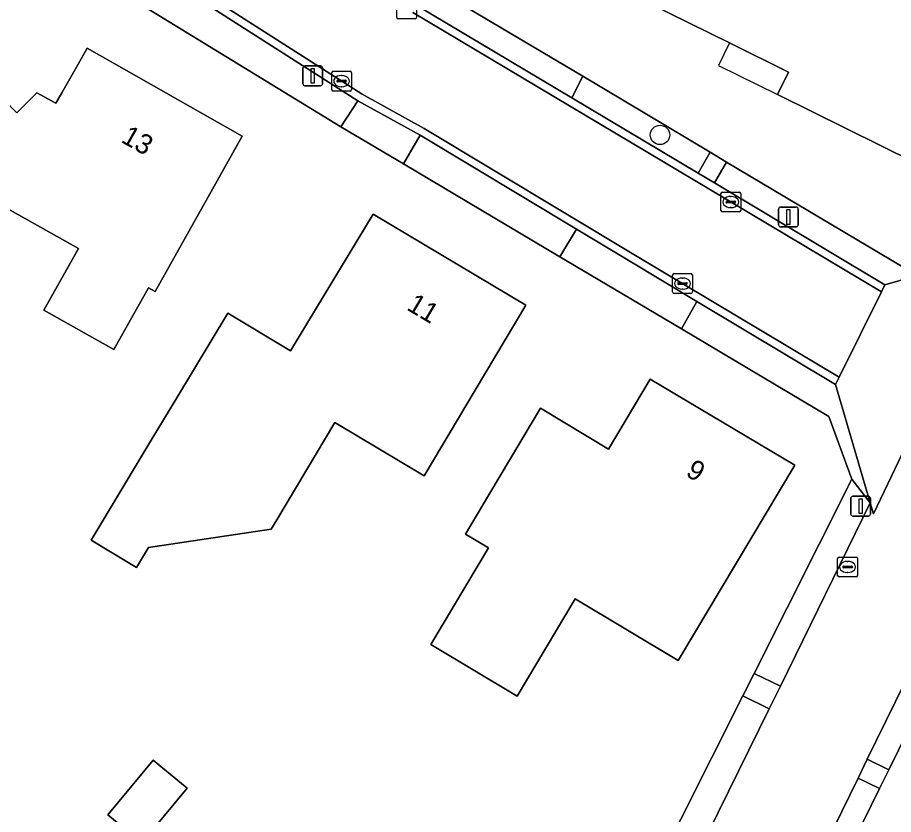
# Model space of a CAD drawing. Extents: x 157320 to 158835, y 386650 to 388491.
# Drawn here: x 158361.54 to 158405.8, y 387390.87 to 387431.13 of the extents above; entities that cross this region are included whole.
import ezdxf

# ---------------------------------------------------------------- set-up
doc = ezdxf.new("R2010")
doc.units = 0
for name, color, linetype in [('IMGEO_Berm_groen', 7, 'Continuous'), ('IMGEO_Boom', 7, 'Continuous'), ('IMGEO_Erf', 7, 'Continuous'), ('IMGEO_Groenvoorziening', 7, 'Continuous'), ('IMGEO_Kolk', 7, 'Continuous'), ('IMGEO_Lichtmast', 7, 'Continuous'), ('IMGEO_Pand', 7, 'Continuous'), ('IMGEO_Pand_nummerreeks', 7, 'Continuous'), ('IMGEO_Pand_overbouw', 7, 'Continuous'), ('IMGEO_Rijbaan_lokaal_gesloten', 7, 'Continuous'), ('IMGEO_Rijbaan_lokaal_open', 7, 'Continuous'), ('IMGEO_Voetpad_open', 7, 'Continuous')]:
    doc.layers.add(name, color=color, linetype=linetype)

msp = doc.modelspace()

# ---------------------------------------------------------------- linework, layer by layer
at = {"layer": 'IMGEO_Berm_groen'}
for points in [[(158390.099, 387428.156), (158389.54, 387427.063), (158395.921, 387423.261), (158396.534, 387424.321)], [(158397.368, 387423.825), (158396.749, 387422.768), (158405.362, 387417.629), (158410.785, 387419.198), (158408.908, 387419.305), (158406.279, 387418.513)], [(158395.864, 387416.79), (158395.084, 387415.398), (158402.536, 387410.972), (158403.701, 387407.811), (158404.625, 387406.619), (158402.872, 387412.595)], [(158404.625, 387406.619), (158403.701, 387407.811), (158398.757, 387397.989), (158400.09, 387397.358)], [(158407.965, 387398.02), (158406.863, 387398.534), (158404.475, 387393.669), (158405.559, 387393.127)], [(158399.518, 387396.201), (158398.182, 387396.869), (158390.338, 387381.255), (158391.802, 387380.54)], [(158405.096, 387392.186), (158404.006, 387392.712), (158394.901, 387374.125), (158395.972, 387373.589)]]:
    msp.add_lwpolyline(points, close=True, dxfattribs=at)
at = {"layer": 'IMGEO_Boom'}
msp.add_circle((158394.001, 387425.196), 0.489, dxfattribs=at)
at = {"layer": 'IMGEO_Erf'}
for points in [[(158346.563, 387477.631), (158348.109, 387472.316), (158348.746, 387470.48), (158350.733, 387465.548), (158352.205, 387462.456), (158354.834, 387458.095), (158359.467, 387451.721), (158360.816, 387450.223), (158363.222, 387447.552), (158369.558, 387441.481), (158372.865, 387438.829), (158379.42, 387434.441), (158382.224, 387432.85), (158390.099, 387428.156), (158396.534, 387424.321), (158397.368, 387423.825), (158406.279, 387418.513)], [(158390.338, 387381.255), (158398.182, 387396.869), (158398.757, 387397.989), (158403.701, 387407.811), (158402.536, 387410.972), (158395.084, 387415.398), (158391.694, 387417.41), (158388.946, 387419.042), (158381.043, 387423.735), (158377.881, 387425.612), (158368.066, 387431.602), (158364.784, 387433.844), (158360.608, 387436.93)], [(158407.965, 387398.02), (158405.559, 387393.127), (158405.096, 387392.186), (158395.972, 387373.589), (158392.519, 387366.754), (158383.36, 387348.805), (158380.749, 387343.51), (158378.479, 387339.098), (158379.263, 387338.638), (158380.622, 387337.844)]]:
    msp.add_lwpolyline(points, dxfattribs=at)
for points in [[(158413.93, 387436.29), (158412.334, 387433.064), (158411.62, 387433.418), (158410.97, 387432.1), (158409.885, 387429.9), (158410.808, 387429.445), (158409.88, 387427.561), (158408.955, 387428.016), (158406.88, 387423.81), (158399.931, 387427.239), (158400.49, 387428.372), (158397.52, 387429.84), (158386.25, 387435.41), (158388.455, 387439.898), (158391.326, 387445.744), (158397.085, 387442.916), (158396.557, 387441.839), (158404.137, 387438.116), (158403.498, 387436.815), (158407.535, 387434.832), (158409.355, 387438.537)], [(158356.705, 387425.825), (158360.25, 387429.35), (158360.462, 387429.138), (158359.576, 387428.257), (158361.508, 387426.314), (158362.516, 387427.317), (158363.468, 387426.801), (158363.771, 387427.329), (158364.51, 387428.623), (158365.05, 387429.57), (158372.89, 387425.14), (158370.443, 387420.78), (158368.486, 387417.293), (158368.157, 387417.477), (158366.406, 387414.357), (158362.874, 387416.339), (158364.626, 387419.459), (158360.9, 387421.55), (158359.781, 387419.556), (158356.201, 387421.565), (158354.321, 387423.453)], [(158379.5, 387421.19), (158387.22, 387416.6), (158384.66, 387412.306), (158382.077, 387407.975), (158377.571, 387410.663), (158374.693, 387405.838), (158374.358, 387405.276), (158368.159, 387404.358), (158367.553, 387403.349), (158365.257, 387404.731), (158368.24, 387409.686), (158369.581, 387411.914), (158372.158, 387416.198), (158375.327, 387414.283)], [(158387.955, 387411.392), (158391.398, 387409.331), (158393.51, 387412.86), (158400.81, 387408.52), (158394.92, 387398.65), (158389.709, 387401.758), (158386.785, 387396.855), (158382.423, 387399.457), (158385.331, 387404.334), (158384.174, 387405.024), (158385.403, 387407.093)], [(158368.395, 387393.614), (158370.113, 387392.192), (158367.827, 387389.431), (158366.109, 387390.854)]]:
    msp.add_lwpolyline(points, close=True, dxfattribs=at)
at = {"layer": 'IMGEO_Groenvoorziening'}
for points in [[(158378.741, 387426.911), (158369.425, 387432.871), (158368.066, 387431.602), (158377.881, 387425.612)], [(158389.781, 387420.435), (158381.878, 387425.176), (158381.043, 387423.735), (158388.946, 387419.042)]]:
    msp.add_lwpolyline(points, close=True, dxfattribs=at)
at = {"layer": 'IMGEO_Kolk'}
for p, q in [((158380.703, 387431.126), (158380.703, 387431.978)), ((158381.704, 387431.978), (158381.704, 387431.126)), ((158381.63, 387431.052), (158380.778, 387431.052)), ((158377.413, 387427.487), (158377.413, 387428.339)), ((158377.488, 387428.413), (158378.34, 387428.413)), ((158377.901, 387428.193), (158377.926, 387428.193)), ((158378.414, 387428.339), (158378.414, 387427.487)), ((158377.672, 387427.907), (158377.672, 387427.919)), ((158378.11, 387427.87), (158377.712, 387427.87)), ((158377.715, 387427.956), (158378.113, 387427.956)), ((158378.156, 387427.919), (158378.156, 387427.907)), ((158378.34, 387427.413), (158377.488, 387427.413)), ((158377.924, 387427.633), (158377.899, 387427.633)), ((158397.079, 387421.381), (158397.079, 387422.233)), ((158397.154, 387422.307), (158398.006, 387422.307)), ((158397.567, 387422.087), (158397.592, 387422.087)), ((158398.08, 387422.233), (158398.08, 387421.381)), ((158397.338, 387421.801), (158397.338, 387421.813)), ((158397.776, 387421.764), (158397.378, 387421.764)), ((158397.381, 387421.85), (158397.779, 387421.85)), ((158397.822, 387421.813), (158397.822, 387421.801)), ((158398.006, 387421.307), (158397.154, 387421.307)), ((158397.59, 387421.527), (158397.565, 387421.527)), ((158394.636, 387417.263), (158394.636, 387418.115)), ((158394.711, 387418.189), (158395.563, 387418.189)), ((158395.637, 387418.115), (158395.637, 387417.263)), ((158394.895, 387417.683), (158394.895, 387417.695)), ((158395.333, 387417.646), (158394.935, 387417.646)), ((158394.938, 387417.732), (158395.336, 387417.732)), ((158395.124, 387417.969), (158395.149, 387417.969)), ((158395.379, 387417.695), (158395.379, 387417.683)), ((158395.563, 387417.189), (158394.711, 387417.189)), ((158395.147, 387417.409), (158395.122, 387417.409)), ((158403.052, 387403.874), (158403.904, 387403.874)), ((158402.977, 387402.948), (158402.977, 387403.8)), ((158403.279, 387403.417), (158403.677, 387403.417)), ((158403.465, 387403.654), (158403.49, 387403.654)), ((158403.978, 387403.8), (158403.978, 387402.948)), ((158403.236, 387403.368), (158403.236, 387403.38)), ((158403.674, 387403.331), (158403.276, 387403.331)), ((158403.488, 387403.094), (158403.463, 387403.094)), ((158403.72, 387403.38), (158403.72, 387403.368)), ((158403.904, 387402.874), (158403.052, 387402.874))]:
    msp.add_line(p, q, dxfattribs=at)
for points in [[(158380.703, 387431.126), (158380.703, 387431.978)], [(158381.704, 387431.978), (158381.704, 387431.126)], [(158381.63, 387431.052), (158380.778, 387431.052)], [(158377.413, 387427.487), (158377.413, 387428.339)], [(158377.488, 387428.413), (158378.34, 387428.413)], [(158378.414, 387428.339), (158378.414, 387427.487)], [(158378.34, 387427.413), (158377.488, 387427.413)], [(158397.079, 387421.381), (158397.079, 387422.233)], [(158397.154, 387422.307), (158398.006, 387422.307)], [(158398.08, 387422.233), (158398.08, 387421.381)], [(158398.006, 387421.307), (158397.154, 387421.307)], [(158394.636, 387417.263), (158394.636, 387418.115)], [(158394.711, 387418.189), (158395.563, 387418.189)], [(158395.637, 387418.115), (158395.637, 387417.263)], [(158395.563, 387417.189), (158394.711, 387417.189)], [(158403.052, 387403.874), (158403.904, 387403.874)], [(158402.977, 387402.948), (158402.977, 387403.8)], [(158403.978, 387403.8), (158403.978, 387402.948)], [(158403.904, 387402.874), (158403.052, 387402.874)]]:
    msp.add_lwpolyline(points, dxfattribs=at)
for centre, radius, start, end in [((158380.78, 387431.128), 0.0765, 181.552, 268.448), ((158380.78, 387431.128), 0.0765, 181.552, 268.448), ((158381.628, 387431.128), 0.0765, 271.552, 358.448), ((158381.628, 387431.128), 0.0765, 271.552, 358.448), ((158377.49, 387428.337), 0.0765, 91.552, 178.448), ((158377.49, 387428.337), 0.0765, 91.552, 178.448), ((158378.338, 387428.337), 0.0765, 1.552, 88.448), ((158378.338, 387428.337), 0.0765, 1.552, 88.448), ((158377.712, 387427.916), 0.0403, 85.8775, 175.7526), ((158377.709, 387427.906), 0.0366, 178.938, 274.7102), ((158378.113, 387427.913), 0.043, 264.8664, 352.4533), ((158378.117, 387427.918), 0.0386, 1.7309, 96.639), ((158377.49, 387427.489), 0.0765, 181.552, 268.448), ((158377.49, 387427.489), 0.0765, 181.552, 268.448), ((158378.338, 387427.489), 0.0765, 271.552, 358.448), ((158378.338, 387427.489), 0.0765, 271.552, 358.448), ((158397.156, 387422.231), 0.0765, 91.552, 178.448), ((158397.156, 387422.231), 0.0765, 91.552, 178.448), ((158398.004, 387422.231), 0.0765, 1.552, 88.448), ((158398.004, 387422.231), 0.0765, 1.552, 88.448), ((158397.378, 387421.81), 0.0403, 85.8775, 175.7526), ((158397.375, 387421.8), 0.0366, 178.938, 274.7102), ((158397.779, 387421.807), 0.043, 264.8664, 352.4533), ((158397.783, 387421.812), 0.0386, 1.7309, 96.639), ((158397.156, 387421.383), 0.0765, 181.552, 268.448), ((158397.156, 387421.383), 0.0765, 181.552, 268.448), ((158398.004, 387421.383), 0.0765, 271.552, 358.448), ((158398.004, 387421.383), 0.0765, 271.552, 358.448), ((158394.713, 387418.113), 0.0765, 91.552, 178.448), ((158394.713, 387418.113), 0.0765, 91.552, 178.448), ((158395.561, 387418.113), 0.0765, 1.552, 88.448), ((158395.561, 387418.113), 0.0765, 1.552, 88.448), ((158394.935, 387417.692), 0.0403, 85.8775, 175.7526), ((158394.932, 387417.682), 0.0366, 178.938, 274.7102), ((158395.336, 387417.689), 0.043, 264.8664, 352.4533), ((158395.34, 387417.694), 0.0386, 1.7309, 96.639), ((158394.713, 387417.265), 0.0765, 181.552, 268.448), ((158394.713, 387417.265), 0.0765, 181.552, 268.448), ((158395.561, 387417.265), 0.0765, 271.552, 358.448), ((158395.561, 387417.265), 0.0765, 271.552, 358.448), ((158403.054, 387403.798), 0.0765, 91.552, 178.448), ((158403.054, 387403.798), 0.0765, 91.552, 178.448), ((158403.902, 387403.798), 0.0765, 1.552, 88.448), ((158403.902, 387403.798), 0.0765, 1.552, 88.448), ((158403.276, 387403.377), 0.0403, 85.8775, 175.7526), ((158403.681, 387403.379), 0.0386, 1.7309, 96.639), ((158403.273, 387403.367), 0.0366, 178.938, 274.7102), ((158403.677, 387403.374), 0.043, 264.8664, 352.4533), ((158403.054, 387402.95), 0.0765, 181.552, 268.448), ((158403.054, 387402.95), 0.0765, 181.552, 268.448), ((158403.902, 387402.95), 0.0765, 271.552, 358.448), ((158403.902, 387402.95), 0.0765, 271.552, 358.448)]:
    msp.add_arc(centre, radius, start, end, dxfattribs=at)
for centre, major_axis, ratio, start_param, end_param in [((158377.9, 387427.913), (-0.387, 0.002), 0.722429, 4.712389, 7.853982), ((158377.925, 387427.913), (-0.39, 0.002), 0.717154, 1.570796, 4.712389), ((158397.566, 387421.807), (-0.387, 0.002), 0.722429, 4.712389, 7.853982), ((158397.591, 387421.807), (-0.39, 0.002), 0.717154, 1.570796, 4.712389), ((158395.123, 387417.689), (-0.387, 0.002), 0.722429, 4.712389, 7.853982), ((158395.148, 387417.689), (-0.39, 0.002), 0.717154, 1.570796, 4.712389), ((158403.464, 387403.374), (-0.387, 0.002), 0.722429, 4.712389, 7.853982), ((158403.489, 387403.374), (-0.39, 0.002), 0.717154, 1.570796, 4.712389)]:
    msp.add_ellipse(centre, major_axis=major_axis, ratio=ratio, start_param=start_param, end_param=end_param, dxfattribs=at)
at = {"layer": 'IMGEO_Lichtmast'}
for p, q in [((158376.06, 387428.678), (158376.85, 387428.678)), ((158376.85, 387428.678), (158376.06, 387428.678)), ((158375.96, 387427.778), (158375.96, 387428.578)), ((158375.96, 387428.578), (158375.96, 387427.778)), ((158376.95, 387428.578), (158376.95, 387427.778)), ((158376.95, 387427.778), (158376.95, 387428.578)), ((158376.85, 387427.678), (158376.06, 387427.678)), ((158376.06, 387427.678), (158376.85, 387427.678)), ((158400.093, 387421.554), (158400.883, 387421.554)), ((158400.883, 387421.554), (158400.093, 387421.554)), ((158399.993, 387420.654), (158399.993, 387421.454)), ((158399.993, 387421.454), (158399.993, 387420.654)), ((158400.983, 387421.454), (158400.983, 387420.654)), ((158400.983, 387420.654), (158400.983, 387421.454)), ((158400.883, 387420.554), (158400.093, 387420.554)), ((158400.093, 387420.554), (158400.883, 387420.554)), ((158403.743, 387406.944), (158404.533, 387406.944)), ((158404.533, 387406.944), (158403.743, 387406.944)), ((158403.643, 387406.044), (158403.643, 387406.844)), ((158403.643, 387406.844), (158403.643, 387406.044)), ((158404.633, 387406.844), (158404.633, 387406.044)), ((158404.633, 387406.044), (158404.633, 387406.844)), ((158404.533, 387405.944), (158403.743, 387405.944)), ((158403.743, 387405.944), (158404.533, 387405.944))]:
    msp.add_line(p, q, dxfattribs=at)
for points in [[(158376.38, 387428.553), (158376.53, 387428.553), (158376.53, 387427.803), (158376.38, 387427.803), (158376.38, 387428.553)], [(158400.413, 387421.429), (158400.563, 387421.429), (158400.563, 387420.679), (158400.413, 387420.679), (158400.413, 387421.429)], [(158404.063, 387406.819), (158404.213, 387406.819), (158404.213, 387406.069), (158404.063, 387406.069), (158404.063, 387406.819)]]:
    msp.add_lwpolyline(points, dxfattribs=at)
for centre, start, end in [((158376.06, 387428.578), 90, 180), ((158376.06, 387428.578), 90, 180), ((158376.85, 387428.578), 0, 90), ((158376.85, 387428.578), 360, 90), ((158376.06, 387427.778), 180, 270), ((158376.06, 387427.778), 180, 270), ((158376.85, 387427.778), 270, 0), ((158376.85, 387427.778), 270, 0), ((158400.093, 387421.454), 90, 180), ((158400.093, 387421.454), 90, 180), ((158400.883, 387421.454), 0, 90), ((158400.883, 387421.454), 360, 90), ((158400.093, 387420.654), 180, 270), ((158400.093, 387420.654), 180, 270), ((158400.883, 387420.654), 270, 0), ((158400.883, 387420.654), 270, 0), ((158403.743, 387406.844), 90, 180), ((158403.743, 387406.844), 90, 180), ((158404.533, 387406.844), 0, 90), ((158404.533, 387406.844), 360, 90), ((158403.743, 387406.044), 180, 270), ((158403.743, 387406.044), 180, 270), ((158404.533, 387406.044), 270, 0), ((158404.533, 387406.044), 270, 0)]:
    msp.add_arc(centre, 0.1, start, end, dxfattribs=at)
at = {"layer": 'IMGEO_Pand'}
for points in [[(158412.334, 387433.064), (158413.93, 387436.29), (158409.355, 387438.537), (158407.535, 387434.832), (158403.498, 387436.815), (158404.137, 387438.116), (158396.557, 387441.839), (158397.085, 387442.916), (158391.326, 387445.744), (158388.455, 387439.898), (158386.25, 387435.41), (158397.52, 387429.84), (158400.49, 387428.372), (158399.931, 387427.239), (158406.88, 387423.81), (158408.955, 387428.016), (158409.88, 387427.561), (158410.808, 387429.445), (158409.885, 387429.9), (158410.97, 387432.1), (158411.62, 387433.418)], [(158372.89, 387425.14), (158365.05, 387429.57), (158364.51, 387428.623), (158363.771, 387427.329), (158363.468, 387426.801), (158362.516, 387427.317), (158361.508, 387426.314), (158359.576, 387428.257), (158360.462, 387429.138), (158360.25, 387429.35), (158356.705, 387425.825), (158354.321, 387423.453), (158356.201, 387421.565), (158359.781, 387419.556), (158360.9, 387421.55), (158364.626, 387419.459), (158362.874, 387416.339), (158366.406, 387414.357), (158368.157, 387417.477), (158368.486, 387417.293), (158370.443, 387420.78)], [(158384.66, 387412.306), (158387.22, 387416.6), (158379.5, 387421.19), (158375.327, 387414.283), (158372.158, 387416.198), (158369.581, 387411.914), (158368.24, 387409.686), (158365.257, 387404.731), (158367.553, 387403.349), (158368.159, 387404.358), (158374.358, 387405.276), (158374.693, 387405.838), (158377.571, 387410.663), (158382.077, 387407.975)], [(158385.403, 387407.093), (158384.174, 387405.024), (158385.331, 387404.334), (158382.423, 387399.457), (158386.785, 387396.855), (158389.709, 387401.758), (158394.92, 387398.65), (158400.81, 387408.52), (158393.51, 387412.86), (158391.398, 387409.331), (158387.955, 387411.392)], [(158366.109, 387390.854), (158367.827, 387389.431), (158370.113, 387392.192), (158368.395, 387393.614)]]:
    msp.add_lwpolyline(points, close=True, dxfattribs=at)
at = {"layer": 'IMGEO_Pand_overbouw'}
msp.add_lwpolyline([(158397.52, 387429.84), (158396.95, 387428.71), (158399.931, 387427.239), (158400.49, 387428.372)], close=True, dxfattribs=at)
at = {"layer": 'IMGEO_Rijbaan_lokaal_gesloten'}
for points in [[(158369.641, 387433.208), (158378.946, 387427.255), (158382.078, 387425.523), (158392.677, 387419.164), (158403.05, 387412.954), (158405.184, 387417.269), (158396.544, 387422.424), (158381.504, 387431.384)], [(158377.027, 387337.637), (158377.321, 387338.327), (158377.906, 387339.434), (158379.789, 387343.279), (158383.133, 387350.105), (158391.524, 387367.232), (158394.901, 387374.125), (158404.006, 387392.712), (158404.475, 387393.669), (158406.863, 387398.534), (158408.96, 387402.807), (158416.441, 387418.371)], [(158408.952, 387414.763), (158404.791, 387406.05), (158404.625, 387406.619), (158400.09, 387397.358), (158399.518, 387396.201), (158391.802, 387380.54), (158390.556, 387378.011), (158387.83, 387372.479), (158383.666, 387363.978), (158382.62, 387361.83), (158381.484, 387359.515), (158373.022, 387342.389), (158372.166, 387340.603)]]:
    msp.add_lwpolyline(points, dxfattribs=at)
at = {"layer": 'IMGEO_Rijbaan_lokaal_open'}
for points in [[(158366.161, 387435.219), (158369.425, 387432.871), (158378.741, 387426.911), (158381.878, 387425.176), (158389.781, 387420.435), (158392.471, 387418.821), (158395.864, 387416.79), (158402.872, 387412.595), (158403.05, 387412.954), (158392.677, 387419.164), (158382.078, 387425.523), (158378.946, 387427.255), (158369.641, 387433.208)], [(158381.504, 387431.384), (158396.544, 387422.424), (158405.184, 387417.269), (158405.362, 387417.629), (158396.749, 387422.768), (158395.921, 387423.261), (158389.54, 387427.063), (158381.709, 387431.728)]]:
    msp.add_lwpolyline(points, dxfattribs=at)
msp.add_lwpolyline([(158403.05, 387412.954), (158402.872, 387412.595), (158404.625, 387406.619), (158404.791, 387406.05), (158408.952, 387414.763), (158411.303, 387419.348), (158410.785, 387419.198), (158405.362, 387417.629), (158405.184, 387417.269)], close=True, dxfattribs=at)
at = {"layer": 'IMGEO_Voetpad_open'}
for points in [[(158390.099, 387428.156), (158382.224, 387432.85), (158381.709, 387431.728), (158389.54, 387427.063)], [(158377.881, 387425.612), (158381.043, 387423.735), (158381.878, 387425.176), (158378.741, 387426.911)], [(158397.368, 387423.825), (158396.534, 387424.321), (158395.921, 387423.261), (158396.749, 387422.768)], [(158388.946, 387419.042), (158391.694, 387417.41), (158395.084, 387415.398), (158395.864, 387416.79), (158392.471, 387418.821), (158389.781, 387420.435)], [(158398.757, 387397.989), (158398.182, 387396.869), (158399.518, 387396.201), (158400.09, 387397.358)], [(158404.006, 387392.712), (158405.096, 387392.186), (158405.559, 387393.127), (158404.475, 387393.669)]]:
    msp.add_lwpolyline(points, close=True, dxfattribs=at)

# ---------------------------------------------------------------- texts
at = {"layer": 'IMGEO_Pand_nummerreeks'}
for s, rotation, p in [('13', 330.5328, (158366.717, 387424.861)), ('11', 329.266, (158381.15, 387416.393)), ('9', 329.2676, (158395.247, 387408.011))]:
    msp.add_text(s, height=1, rotation=rotation, dxfattribs=at).set_placement(p)

doc.saveas('drawing.dxf')
